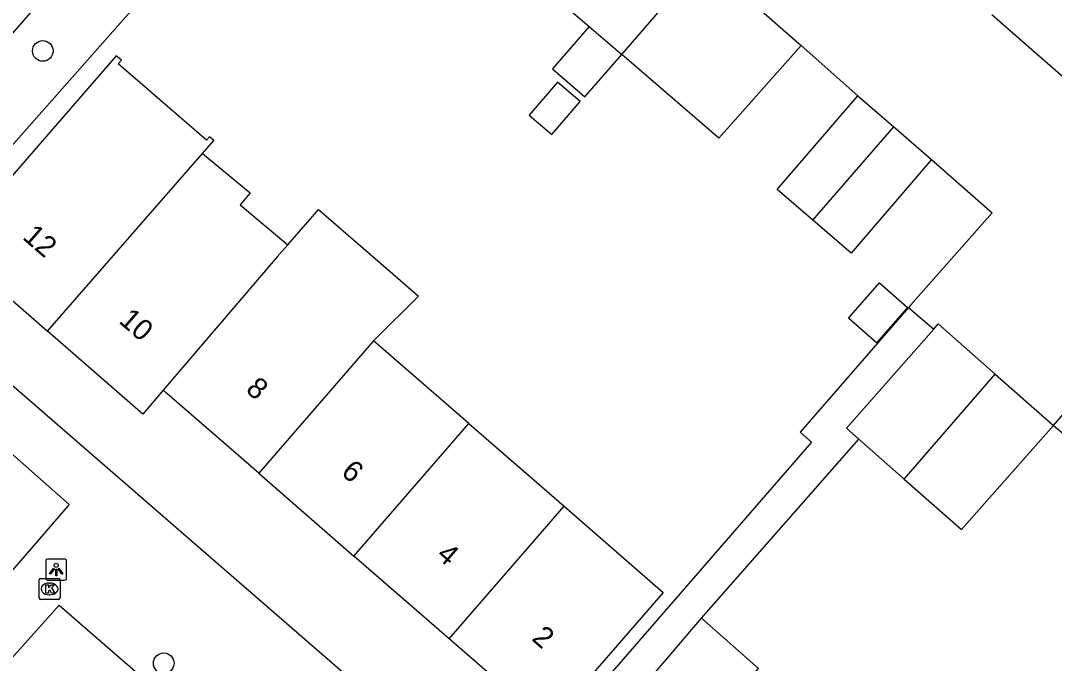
# Model space of a CAD drawing. Extents: x 158474 to 159560, y 388525 to 389605.
# Drawn here: x 158940.35 to 158989.49, y 388823.92 to 388854.47 of the extents above; entities that cross this region are included whole.
import ezdxf

# ---------------------------------------------------------------- set-up
doc = ezdxf.new("R2010")
doc.units = 0
for name, color, linetype in [('IMGEO_Berm_groen', 7, 'Continuous'), ('IMGEO_Boom', 7, 'Continuous'), ('IMGEO_Fietspad_gesloten', 7, 'Continuous'), ('IMGEO_Kolk', 7, 'Continuous'), ('IMGEO_Lichtpunt', 7, 'Continuous'), ('IMGEO_Pand', 7, 'Continuous'), ('IMGEO_Pand_nummerreeks', 7, 'Continuous'), ('IMGEO_Rijbaan_lokaal_open', 7, 'Continuous'), ('IMGEO_Voetpad_open', 7, 'Continuous')]:
    doc.layers.add(name, color=color, linetype=linetype)

msp = doc.modelspace()

# ---------------------------------------------------------------- linework, layer by layer
at = {"layer": 'IMGEO_Berm_groen'}
msp.add_lwpolyline([(158954.488, 388865.021), (158934.223, 388842.084)], dxfattribs=at)
at = {"layer": 'IMGEO_Boom'}
for centre in [(158941.397, 388853.034), (158947.149, 388823.921)]:
    msp.add_circle(centre, 0.489, dxfattribs=at)
at = {"layer": 'IMGEO_Fietspad_gesloten'}
msp.add_lwpolyline([(158932.045, 388844.827), (158941.937, 388856.138), (158951.767, 388867.379)], dxfattribs=at)
at = {"layer": 'IMGEO_Kolk'}
for p, q in [((158941.22, 388827.027), (158941.22, 388827.879)), ((158941.295, 388827.953), (158942.147, 388827.953)), ((158942.221, 388827.879), (158942.221, 388827.027)), ((158941.708, 388827.733), (158941.733, 388827.733)), ((158942.147, 388826.953), (158941.295, 388826.953)), ((158941.731, 388827.173), (158941.706, 388827.173))]:
    msp.add_line(p, q, dxfattribs=at)
for points in [[(158941.22, 388827.027), (158941.22, 388827.879)], [(158941.295, 388827.953), (158942.147, 388827.953)], [(158942.221, 388827.879), (158942.221, 388827.027)], [(158941.541, 388827.653), (158941.664, 388827.653), (158941.664, 388827.502), (158941.794, 388827.653), (158941.958, 388827.653), (158941.812, 388827.502), (158941.965, 388827.253), (158941.813, 388827.253), (158941.728, 388827.417), (158941.664, 388827.35), (158941.664, 388827.253), (158941.541, 388827.253), (158941.541, 388827.653)], [(158942.147, 388826.953), (158941.295, 388826.953)]]:
    msp.add_lwpolyline(points, dxfattribs=at)
for centre, start, end in [((158941.297, 388827.877), 91.552, 178.448), ((158941.297, 388827.877), 91.552, 178.448), ((158942.145, 388827.877), 1.552, 88.448), ((158942.145, 388827.877), 1.552, 88.448), ((158941.297, 388827.029), 181.552, 268.448), ((158941.297, 388827.029), 181.552, 268.448), ((158942.145, 388827.029), 271.552, 358.448), ((158942.145, 388827.029), 271.552, 358.448)]:
    msp.add_arc(centre, 0.0765, start, end, dxfattribs=at)
for centre, major_axis, ratio, start_param, end_param in [((158941.707, 388827.453), (-0.387, 0.002), 0.722429, 4.712389, 7.853982), ((158941.732, 388827.453), (-0.39, 0.002), 0.717154, 1.570796, 4.712389)]:
    msp.add_ellipse(centre, major_axis=major_axis, ratio=ratio, start_param=start_param, end_param=end_param, dxfattribs=at)
at = {"layer": 'IMGEO_Lichtpunt'}
for p, q in [((158941.536, 388828.777), (158941.536, 388827.97)), ((158941.536, 388828.777), (158941.536, 388827.97)), ((158942.438, 388828.872), (158941.63, 388828.872)), ((158942.438, 388828.872), (158941.63, 388828.872)), ((158942.532, 388827.97), (158942.532, 388828.777)), ((158942.532, 388827.97), (158942.532, 388828.777)), ((158941.63, 388827.876), (158942.438, 388827.876)), ((158941.63, 388827.876), (158942.438, 388827.876))]:
    msp.add_line(p, q, dxfattribs=at)
for points in [[(158941.91, 388828.441), (158941.949, 388828.413), (158941.761, 388828.151), (158941.723, 388828.178), (158941.91, 388828.441)], [(158942.012, 388828.393), (158942.059, 388828.393), (158942.059, 388828.071), (158942.012, 388828.071), (158942.012, 388828.393)], [(158942.122, 388828.413), (158942.16, 388828.44), (158942.347, 388828.178), (158942.308, 388828.15), (158942.122, 388828.413)]]:
    msp.add_lwpolyline(points, dxfattribs=at)
msp.add_circle((158942.035, 388828.575), 0.0994, dxfattribs=at)
for centre, start, end in [((158941.63, 388828.777), 90, 180), ((158941.63, 388828.777), 90, 180), ((158942.438, 388828.777), 0, 90), ((158942.438, 388828.777), 0, 90), ((158941.63, 388827.97), 180, 270), ((158941.63, 388827.97), 180, 270), ((158942.438, 388827.97), 270, 0), ((158942.438, 388827.97), 270, 360)]:
    msp.add_arc(centre, 0.0946, start, end, dxfattribs=at)
at = {"layer": 'IMGEO_Pand'}
for points in [[(158968.923, 388852.867), (158972.819, 388857.365)], [(158972.819, 388857.365), (158977.456, 388853.29)], [(158964.404, 388856.752), (158967.382, 388854.192)], [(158995.085, 388855.237), (158991.152, 388850.714), (158988.168, 388853.316), (158986.519, 388854.754)], [(158967.382, 388854.192), (158965.638, 388852.177), (158967.178, 388850.853), (158968.923, 388852.867)], [(158967.382, 388854.192), (158968.923, 388852.867)], [(158977.456, 388853.29), (158973.547, 388848.892), (158968.923, 388852.867)], [(158948.993, 388848.164), (158949.529, 388848.779), (158949.324, 388848.955), (158949.185, 388848.795), (158946.025, 388851.524), (158944.985, 388852.422), (158945.135, 388852.596), (158944.893, 388852.805), (158937.003, 388843.73), (158941.622, 388839.714)], [(158964.528, 388849.984), (158965.598, 388849.064), (158966.948, 388850.635), (158965.878, 388851.554), (158964.528, 388849.984)], [(158978.009, 388844.988), (158976.315, 388846.445), (158980.146, 388850.899)], [(158980.146, 388850.899), (158981.863, 388849.423)], [(158978.009, 388844.988), (158981.863, 388849.423)], [(158981.863, 388849.423), (158983.659, 388847.878)], [(158941.622, 388839.714), (158948.993, 388848.164)], [(158948.993, 388848.164), (158951.254, 388846.286), (158950.775, 388845.709), (158953.051, 388843.819)], [(158983.659, 388847.878), (158979.828, 388843.424), (158978.009, 388844.988)], [(158953.051, 388843.819), (158954.223, 388845.166), (158954.514, 388845.501), (158958.287, 388842.222), (158959.26, 388841.376), (158957.128, 388839.255)], [(158953.051, 388843.819), (158952.545, 388843.238), (158947.124, 388836.897)], [(158979.709, 388840.328), (158981.187, 388842.006), (158982.511, 388840.839), (158981.034, 388839.161), (158979.709, 388840.328)], [(158947.124, 388836.897), (158946.16, 388835.769), (158941.622, 388839.714)], [(158980.203, 388834.569), (158979.606, 388835.095), (158983.758, 388839.81)], [(158983.758, 388839.81), (158983.97, 388840.051), (158986.682, 388837.663)], [(158957.128, 388839.255), (158951.665, 388832.95)], [(158961.659, 388835.316), (158957.128, 388839.255)], [(158982.352, 388832.677), (158986.682, 388837.663)], [(158986.682, 388837.663), (158989.448, 388835.226)], [(158951.665, 388832.95), (158948.465, 388835.731), (158947.284, 388836.758), (158947.124, 388836.897)], [(158989.448, 388835.226), (158991, 388837.028)], [(158956.189, 388829.017), (158961.659, 388835.316)], [(158961.659, 388835.316), (158966.185, 388831.381)], [(158982.352, 388832.677), (158985.084, 388830.271), (158989.448, 388835.226)], [(158989.448, 388835.226), (158990.45, 388834.401)], [(158980.203, 388834.569), (158982.352, 388832.677)], [(158951.665, 388832.95), (158956.189, 388829.017)], [(158966.185, 388831.381), (158970.897, 388827.284), (158968.705, 388824.762), (158965.424, 388820.988), (158960.713, 388825.084)], [(158960.713, 388825.084), (158966.185, 388831.381)], [(158960.713, 388825.084), (158956.189, 388829.017)], [(158969.699, 388822.533), (158972.712, 388826.062)], [(158972.359, 388820.177), (158975.432, 388823.667), (158972.712, 388826.062)]]:
    msp.add_lwpolyline(points, dxfattribs=at)
at = {"layer": 'IMGEO_Rijbaan_lokaal_open'}
for points in [[(158977.456, 388853.29), (158980.146, 388850.899)], [(158983.659, 388847.878), (158986.543, 388845.334), (158982.666, 388840.955), (158982.559, 388840.834)], [(158982.559, 388840.834), (158983.758, 388839.81)], [(158937.853, 388835.702), (158942.646, 388831.471), (158937.005, 388824.955), (158939.082, 388823.238)]]:
    msp.add_lwpolyline(points, dxfattribs=at)
at = {"layer": 'IMGEO_Voetpad_open'}
for points in [[(158962.949, 388817.149), (158935.951, 388840.584), (158934.223, 388842.084)], [(158982.559, 388840.834), (158977.406, 388834.906), (158977.95, 388834.432), (158962.949, 388817.149)], [(158972.712, 388826.062), (158980.203, 388834.569)], [(158939.082, 388823.238), (158942.175, 388826.678), (158958.574, 388812.427), (158955.341, 388809.01)]]:
    msp.add_lwpolyline(points, dxfattribs=at)

# ---------------------------------------------------------------- texts
at = {"layer": 'IMGEO_Pand_nummerreeks'}
for s, rotation, p in [('12', 318.9966, (158940.389, 388844.126)), ('10', 318.9991, (158944.971, 388840.141)), ('8', 318.9991, (158950.999, 388836.866)), ('6', 318.9979, (158955.532, 388832.927)), ('4', 318.9979, (158960.067, 388828.984)), ('2', 318.9979, (158964.601, 388825.043))]:
    msp.add_text(s, height=1, rotation=rotation, dxfattribs=at).set_placement(p)

doc.saveas('drawing.dxf')
